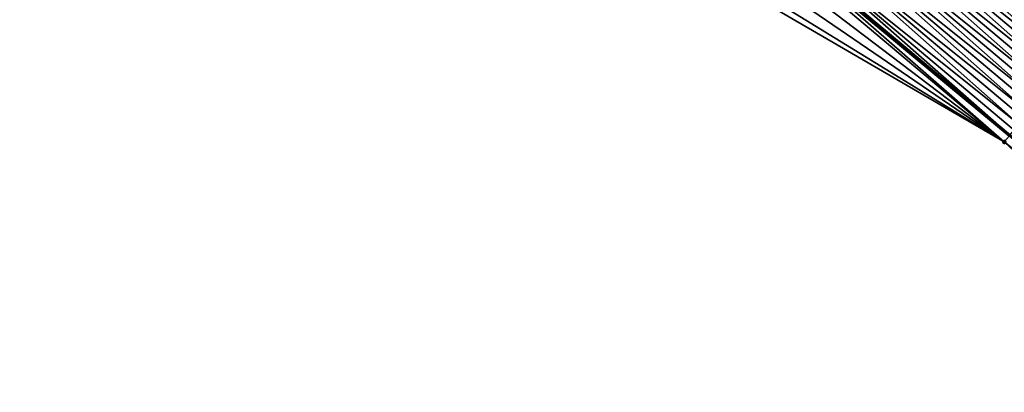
# Model space of a CAD drawing. Header units: feet. Extents: x 2007189 to 2022806, y 818621 to 837694.
# Tile 385 of 656: x 2016868 to 2016933, y 818956 to 818980. Entities that reach past the tile are written whole.
import ezdxf

# ---------------------------------------------------------------- set-up
doc = ezdxf.new("R2010")
doc.units = ezdxf.units.FT
doc.header["$MEASUREMENT"] = 0
doc.layers.add('EP_Travel Lane', color=172, linetype='Continuous', lineweight=53)
doc.layers.add('Road Shots', color=141, linetype='Continuous', lineweight=100)
doc.layers.add('I-77-MM17-21_SB-Surface-Border', color=7, linetype='Continuous')
doc.layers.add('I-77-MM17-21_SB-Surface-TIN', color=7, linetype='Continuous')

msp = doc.modelspace()

# ---------------------------------------------------------------- linework, layer by layer
at = {"layer": 'EP_Travel Lane'}
msp.add_polyline3d([(2016733.999, 819140.103, 274.168), (2016749.296, 819127.222, 274.429), (2016764.594, 819114.34, 274.659), (2016779.891, 819101.459, 274.923), (2016795.188, 819088.577, 275.175), (2016810.485, 819075.695, 275.432), (2016825.782, 819062.814, 275.671), (2016841.079, 819049.932, 275.918), (2016856.376, 819037.05, 276.166), (2016871.673, 819024.169, 276.424), (2016886.983, 819011.288, 276.682), (2016902.308, 818998.439, 276.93), (2016917.633, 818985.59, 277.156), (2016932.959, 818972.741, 277.327), (2016948.285, 818959.892, 277.473), (2016963.611, 818947.043, 277.601), (2016978.937, 818934.194, 277.762), (2016994.262, 818921.345, 277.927), (2017009.588, 818908.496, 278.123), (2017024.913, 818895.647, 278.288), (2017040.259, 818882.786, 278.422), (2017055.599, 818869.953, 278.567), (2017070.938, 818857.12, 278.654), (2017086.277, 818844.286, 278.718)], dxfattribs=at)
at = {"layer": 'I-77-MM17-21_SB-Surface-Border', "color": 3, "linetype": 'Continuous', "lineweight": -3}
msp.add_polyline3d([(2017085.955, 818843.901, 278.7), (2017070.21, 818856.249, 278.614), (2017054.653, 818868.822, 278.51), (2017039.253, 818881.584, 278.366), (2017023.471, 818893.93, 278.224), (2017007.42, 818905.917, 278.02), (2016992.482, 818919.226, 277.836), (2016977.717, 818932.743, 277.707), (2016961.342, 818944.344, 277.549), (2016947.275, 818958.691, 277.458), (2016932.596, 818972.31, 277.319), (2016915.048, 818982.515, 277.132), (2016900.013, 818995.709, 276.91), (2016884.093, 819007.85, 276.646), (2016869.117, 819021.134, 276.377), (2016853.501, 819033.636, 276.109), (2016837.884, 819046.139, 275.872), (2016822.268, 819058.642, 275.609), (2016807.296, 819071.909, 275.381), (2016792.002, 819084.794, 275.126), (2016777.352, 819098.444, 274.884), (2016762.38, 819111.712, 274.609), (2016746.442, 819123.832, 274.373), (2016731.792, 819137.482, 274.118)], dxfattribs=at)
at = {"layer": 'I-77-MM17-21_SB-Surface-TIN', "color": 128, "linetype": 'Continuous', "lineweight": -3}
for points in [[(2016923.08, 818992.07, 277.294), (2016938.709, 818979.582, 277.486), (2016923.724, 818992.836, 277.312)], [(2016923.724, 818992.836, 277.312), (2016939.031, 818979.965, 277.495), (2016939.353, 818980.348, 277.504)], [(2016923.724, 818992.836, 277.312), (2016938.709, 818979.582, 277.486), (2016939.031, 818979.965, 277.495)], [(2016922.437, 818991.305, 277.277), (2016938.066, 818978.817, 277.468), (2016923.08, 818992.07, 277.294)], [(2016923.08, 818992.07, 277.294), (2016938.387, 818979.2, 277.477), (2016938.709, 818979.582, 277.486)], [(2016923.08, 818992.07, 277.294), (2016938.066, 818978.817, 277.468), (2016938.387, 818979.2, 277.477)], [(2016921.793, 818990.539, 277.259), (2016937.422, 818978.051, 277.451), (2016922.437, 818991.305, 277.277)], [(2016922.437, 818991.305, 277.277), (2016937.744, 818978.434, 277.459), (2016938.066, 818978.817, 277.468)], [(2016922.437, 818991.305, 277.277), (2016937.422, 818978.051, 277.451), (2016937.744, 818978.434, 277.459)], [(2016921.15, 818989.774, 277.241), (2016936.779, 818977.286, 277.432), (2016921.793, 818990.539, 277.259)], [(2016921.793, 818990.539, 277.259), (2016937.101, 818977.669, 277.442), (2016937.422, 818978.051, 277.451)], [(2016921.793, 818990.539, 277.259), (2016936.779, 818977.286, 277.432), (2016937.101, 818977.669, 277.442)], [(2016920.507, 818989.008, 277.222), (2016936.135, 818976.52, 277.413), (2016921.15, 818989.774, 277.241)], [(2016921.15, 818989.774, 277.241), (2016936.457, 818976.903, 277.423), (2016936.779, 818977.286, 277.432)], [(2016921.15, 818989.774, 277.241), (2016936.135, 818976.52, 277.413), (2016936.457, 818976.903, 277.423)], [(2016919.863, 818988.243, 277.204), (2016935.492, 818975.755, 277.393), (2016920.507, 818989.008, 277.222)], [(2016920.507, 818989.008, 277.222), (2016935.814, 818976.138, 277.403), (2016936.135, 818976.52, 277.413)], [(2016920.507, 818989.008, 277.222), (2016935.492, 818975.755, 277.393), (2016935.814, 818976.138, 277.403)], [(2016919.22, 818987.477, 277.187), (2016934.849, 818974.989, 277.374), (2016919.863, 818988.243, 277.204)], [(2016919.863, 818988.243, 277.204), (2016935.17, 818975.372, 277.383), (2016935.492, 818975.755, 277.393)], [(2016919.863, 818988.243, 277.204), (2016934.849, 818974.989, 277.374), (2016935.17, 818975.372, 277.383)], [(2016918.576, 818986.712, 277.172), (2016934.205, 818974.224, 277.356), (2016919.22, 818987.477, 277.187)], [(2016919.22, 818987.477, 277.187), (2016934.527, 818974.607, 277.365), (2016934.849, 818974.989, 277.374)], [(2016919.22, 818987.477, 277.187), (2016934.205, 818974.224, 277.356), (2016934.527, 818974.607, 277.365)], [(2016917.933, 818985.947, 277.16), (2016933.562, 818973.458, 277.34), (2016918.576, 818986.712, 277.172)], [(2016918.576, 818986.712, 277.172), (2016933.883, 818973.841, 277.348), (2016934.205, 818974.224, 277.356)], [(2016918.576, 818986.712, 277.172), (2016933.562, 818973.458, 277.34), (2016933.883, 818973.841, 277.348)], [(2016917.933, 818985.947, 277.16), (2016917.633, 818985.59, 277.156), (2016932.959, 818972.741, 277.327)], [(2016917.933, 818985.947, 277.16), (2016932.959, 818972.741, 277.327), (2016933.24, 818973.076, 277.333)], [(2016917.933, 818985.947, 277.16), (2016933.24, 818973.076, 277.333), (2016933.562, 818973.458, 277.34)], [(2016916.646, 818984.416, 277.147), (2016932.596, 818972.31, 277.319), (2016917.289, 818985.181, 277.152)], [(2016917.289, 818985.181, 277.152), (2016932.596, 818972.31, 277.319), (2016917.518, 818985.454, 277.154)], [(2016917.518, 818985.454, 277.154), (2016932.918, 818972.693, 277.326), (2016917.633, 818985.59, 277.156)], [(2016917.518, 818985.454, 277.154), (2016932.596, 818972.31, 277.319), (2016932.918, 818972.693, 277.326)], [(2016932.918, 818972.693, 277.326), (2016932.959, 818972.741, 277.327), (2016917.633, 818985.59, 277.156)], [(2016916.002, 818983.65, 277.142), (2016932.596, 818972.31, 277.319), (2016916.646, 818984.416, 277.147)], [(2016915.359, 818982.885, 277.135), (2016932.596, 818972.31, 277.319), (2016916.002, 818983.65, 277.142)], [(2016915.048, 818982.515, 277.132), (2016932.596, 818972.31, 277.319), (2016915.359, 818982.885, 277.135)], [(2016948.226, 818959.822, 277.472), (2016932.918, 818972.693, 277.326), (2016932.596, 818972.31, 277.319)], [(2016947.275, 818958.691, 277.458), (2016947.582, 818959.056, 277.463), (2016932.596, 818972.31, 277.319)], [(2016947.582, 818959.056, 277.463), (2016947.904, 818959.439, 277.467), (2016932.596, 818972.31, 277.319)], [(2016947.904, 818959.439, 277.467), (2016948.226, 818959.822, 277.472), (2016932.596, 818972.31, 277.319)]]:
    msp.add_3dface(points, dxfattribs=at)
at = {"layer": 'Road Shots', "lineweight": 100}
msp.add_point((2016932.596, 818972.31, 277.319), dxfattribs=at)

doc.saveas('drawing.dxf')
